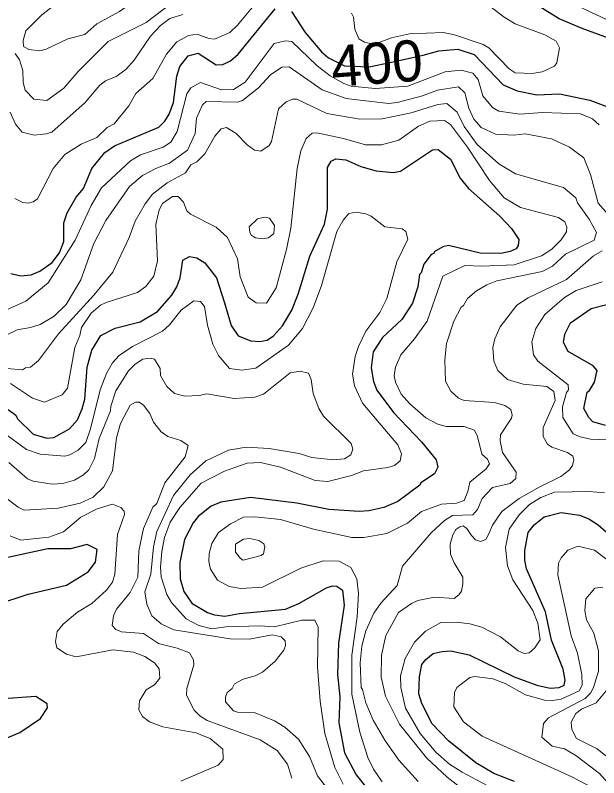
# Model space of a CAD drawing. Extents: x 673.3 to 698.5, y 6984.3 to 7012.3.
# Drawn here: x 689.47 to 690.605, y 7008.741 to 7010.225 of the extents above; entities that cross this region are included whole.
import ezdxf
from ezdxf.enums import TextEntityAlignment as Align

# ---------------------------------------------------------------- set-up
doc = ezdxf.new("R2010")
doc.units = 0
doc.header["$LTSCALE"] = 0.032
doc.layers.add('1', color=7, linetype='Continuous', lineweight=25)
doc.layers.add('2', color=7, linetype='Continuous', lineweight=13)
doc.layers.add('61', color=7, linetype='Continuous')

msp = doc.modelspace()

# ---------------------------------------------------------------- linework, layer by layer
at = {"layer": '1'}
for points in [[(689.4613, 7009.7223), (689.4809, 7009.7181), (689.5007, 7009.7195), (689.5176, 7009.727), (689.5418, 7009.7441), (689.5561, 7009.7624), (689.5643, 7009.785), (689.5644, 7009.8208), (689.5712, 7009.8403), (689.5883, 7009.8709), (689.6028, 7009.8882), (689.6193, 7009.9267), (689.6441, 7009.9578), (689.6633, 7009.9708), (689.7493, 7010.0071), (689.7609, 7010.0187), (689.7696, 7010.0328), (689.7779, 7010.055), (689.7844, 7010.1069), (689.7901, 7010.1251), (689.8063, 7010.1461), (689.8257, 7010.1511), (689.861, 7010.1284), (689.874, 7010.1293), (689.8888, 7010.1362), (689.9038, 7010.1492), (689.9759, 7010.2374)], [(690.6487, 7010.1718), (690.573, 7010.1991), (690.5281, 7010.2182), (690.4876, 7010.2434)], [(690.0075, 7010.2325), (690.0341, 7010.1913), (690.0656, 7010.1542), (690.0795, 7010.1421), (690.1107, 7010.1268), (690.1584, 7010.1247), (690.2021, 7010.134), (690.2637, 7010.1474), (690.2941, 7010.1561), (690.3308, 7010.1593), (690.3626, 7010.1487), (690.4191, 7010.09), (690.4467, 7010.0783), (690.4851, 7010.0705), (690.529, 7010.0721), (690.5881, 7010.0597), (690.6328, 7010.0429)], [(689.9286, 7009.5915), (689.9459, 7009.5901), (689.96, 7009.5925), (689.9722, 7009.6011), (689.9898, 7009.6204), (690.0083, 7009.6509), (690.0207, 7009.6824), (690.0432, 7009.7564), (690.0717, 7009.8183), (690.0776, 7009.8475), (690.0772, 7009.929), (690.0844, 7009.9412), (690.0936, 7009.9458), (690.1134, 7009.9435), (690.1424, 7009.9306), (690.1724, 7009.9226), (690.2054, 7009.9191), (690.2196, 7009.9217), (690.2818, 7009.9633), (690.293, 7009.9636), (690.317, 7009.9451), (690.3354, 7009.9079), (690.352, 7009.8882), (690.4131, 7009.8343), (690.4356, 7009.8101), (690.4496, 7009.7887), (690.4482, 7009.7772), (690.4445, 7009.7707), (690.4328, 7009.765), (690.4147, 7009.7616), (690.3744, 7009.7621), (690.3132, 7009.7766), (690.3018, 7009.7746), (690.2848, 7009.7644), (690.2841, 7009.761), (690.2794, 7009.7592), (690.2649, 7009.7405), (690.2598, 7009.7234), (690.2568, 7009.7203), (690.2534, 7009.6961), (690.243, 7009.6646), (690.2223, 7009.633), (690.1848, 7009.5979), (690.1665, 7009.57), (690.1625, 7009.5384), (690.1668, 7009.5123), (690.1736, 7009.495), (690.2058, 7009.4515), (690.2606, 7009.3948), (690.2891, 7009.3599), (690.2925, 7009.345), (690.2858, 7009.3326), (690.2594, 7009.3148), (690.2571, 7009.3104), (690.2141, 7009.2786), (690.1874, 7009.2669), (690.1581, 7009.2603), (690.1389, 7009.2587), (690.0801, 7009.2627), (690.0177, 7009.2751), (689.928, 7009.2863), (689.8697, 7009.2771), (689.8513, 7009.2692), (689.8257, 7009.2494), (689.8159, 7009.2369), (689.7996, 7009.2045), (689.7902, 7009.1599), (689.791, 7009.128), (689.7981, 7009.1034), (689.8138, 7009.0804), (689.8441, 7009.0626), (689.8579, 7009.0576), (689.8777, 7009.0552), (689.9062, 7009.0601), (689.9958, 7009.0688), (690.0216, 7009.0799), (690.0758, 7009.1106), (690.0871, 7009.1143), (690.0957, 7009.1137), (690.1068, 7009.1061), (690.11, 7009.0763), (690.0987, 7009.0026), (690.0972, 7008.9419), (690.1012, 7008.8983), (690.0998, 7008.8476), (690.1103, 7008.7892), (690.1335, 7008.746), (690.1641, 7008.7071)], [(689.4565, 7009.4576), (689.4711, 7009.4464), (689.4746, 7009.4397), (689.5049, 7009.4095), (689.5316, 7009.402), (689.5451, 7009.403), (689.5754, 7009.4202), (689.5914, 7009.4372), (689.6005, 7009.4586), (689.6051, 7009.4778), (689.6101, 7009.5401), (689.619, 7009.5728), (689.6366, 7009.6016), (689.6643, 7009.616), (689.713, 7009.6281), (689.7466, 7009.6483), (689.7746, 7009.6804), (689.7843, 7009.6965), (689.791, 7009.7141), (689.7959, 7009.7485), (689.8089, 7009.7552), (689.8236, 7009.7529), (689.8387, 7009.7434), (689.8614, 7009.7137), (689.8773, 7009.6655), (689.8899, 7009.6212), (689.904, 7009.6009), (689.9286, 7009.5915)], [(690.6186, 7009.4263), (690.5938, 7009.4339), (690.5861, 7009.4417), (690.5764, 7009.4598), (690.5826, 7009.4912), (690.5873, 7009.4948), (690.5969, 7009.5105), (690.602, 7009.5336), (690.5947, 7009.5428), (690.5457, 7009.5708), (690.537, 7009.5879), (690.5395, 7009.6042), (690.5504, 7009.6262), (690.5907, 7009.6544), (690.6436, 7009.6676)], [(690.4411, 7008.7333), (690.4011, 7008.7491), (690.3661, 7008.7697), (690.3127, 7008.8126), (690.2809, 7008.8459), (690.2612, 7008.8849), (690.2552, 7008.9042), (690.2567, 7008.9374), (690.2609, 7008.9613), (690.2687, 7008.9708), (690.2834, 7008.9823), (690.3005, 7008.9867), (690.3173, 7008.9874), (690.3531, 7008.9799), (690.4405, 7008.9371), (690.4851, 7008.9211), (690.5105, 7008.915), (690.528, 7008.9165), (690.5377, 7008.921), (690.54, 7008.9303), (690.5362, 7008.9521), (690.5136, 7009.0087), (690.5018, 7009.0634), (690.4645, 7009.1472), (690.4613, 7009.1644), (690.4613, 7009.1828), (690.4677, 7009.2179), (690.4797, 7009.2331), (690.4992, 7009.2486), (690.532, 7009.2569), (690.5681, 7009.2519), (690.5861, 7009.2446), (690.6039, 7009.2332), (690.6201, 7009.2185)], [(689.4318, 7009.077), (689.4948, 7009.0982), (689.5697, 7009.1157), (689.6121, 7009.1417), (689.6262, 7009.1601), (689.6296, 7009.1852), (689.6098, 7009.1949), (689.5778, 7009.1862), (689.5333, 7009.1861), (689.4405, 7009.1659)], [(689.4212, 7008.8049), (689.4786, 7008.8288), (689.5191, 7008.8558), (689.5327, 7008.8767), (689.5319, 7008.8845), (689.5101, 7008.8985), (689.4372, 7008.8938)]]:
    msp.add_lwpolyline(points, dxfattribs=at)
at = {"layer": '2'}
for points in [[(689.721, 7010.2668), (689.7563, 7010.2997), (689.768, 7010.3164), (689.7682, 7010.3393), (689.762, 7010.3482), (689.7377, 7010.3483), (689.7191, 7010.3407), (689.6715, 7010.3104), (689.6002, 7010.2772), (689.551, 7010.249), (689.5209, 7010.2255), (689.4905, 7010.1951), (689.4856, 7010.1762), (689.4863, 7010.1644), (689.4964, 7010.1585), (689.5179, 7010.1562), (689.5299, 7010.1591), (689.572, 7010.1792), (689.6054, 7010.1874), (689.6288, 7010.2083), (689.6725, 7010.2322)], [(689.941, 7009.8287), (689.9549, 7009.8319), (689.9646, 7009.83), (689.9741, 7009.8156), (689.9732, 7009.8002), (689.9627, 7009.7921), (689.9514, 7009.7896), (689.9376, 7009.792), (689.9293, 7009.7971), (689.9261, 7009.8029), (689.9254, 7009.8133)], [(689.9438, 7009.2024), (689.9267, 7009.2064), (689.9143, 7009.2049), (689.8988, 7009.1954), (689.8986, 7009.1796), (689.9083, 7009.1672), (689.9136, 7009.1642), (689.9484, 7009.1735), (689.9529, 7009.1766), (689.9553, 7009.1904), (689.9536, 7009.1959)]]:
    msp.add_lwpolyline(points, close=True, dxfattribs=at)
for points in [[(689.4699, 7010.1505), (689.4782, 7010.1381), (689.4846, 7010.1175), (689.4855, 7010.0944), (689.4892, 7010.0795), (689.5062, 7010.0615), (689.5316, 7010.0592), (689.5642, 7010.0832), (689.5927, 7010.1158), (689.651, 7010.174), (689.7244, 7010.2111), (689.7868, 7010.2588)], [(689.9416, 7010.2529), (689.9025, 7010.2057), (689.8872, 7010.1915), (689.8577, 7010.1789), (689.8465, 7010.18), (689.8238, 7010.1885), (689.807, 7010.186), (689.7845, 7010.1732), (689.7642, 7010.1494), (689.7378, 7010.1021), (689.7048, 7010.0731), (689.6911, 7010.049), (689.6624, 7010.0139), (689.6488, 7010.0067), (689.6288, 7009.9875), (689.5985, 7009.9743), (689.5667, 7009.9538), (689.5435, 7009.9267), (689.5131, 7009.8678), (689.5047, 7009.8622), (689.4948, 7009.8596), (689.4846, 7009.8605)], [(690.6311, 7010.2116), (690.525, 7010.2626)], [(690.3933, 7010.2427), (690.4211, 7010.2216), (690.4429, 7010.2087), (690.5005, 7010.1872), (690.5222, 7010.1746), (690.5286, 7010.1617), (690.5238, 7010.1327), (690.519, 7010.1262), (690.4951, 7010.1151), (690.4756, 7010.1121), (690.4427, 7010.1129), (690.4309, 7010.121), (690.3917, 7010.1619), (690.3803, 7010.1684), (690.3249, 7010.187), (690.3029, 7010.1918), (690.237, 7010.1888), (690.2019, 7010.1815), (690.1795, 7010.173), (690.1612, 7010.17), (690.1494, 7010.1728), (690.1384, 7010.1794), (690.131, 7010.1981), (690.1279, 7010.2215), (690.124, 7010.2293)], [(689.4599, 7010.0366), (689.4705, 7010.0133), (689.4832, 7009.9973), (689.5069, 7009.9916), (689.5303, 7009.994), (689.5414, 7009.9977), (689.6058, 7010.0556), (689.6347, 7010.0892), (689.6458, 7010.0972), (689.6666, 7010.106), (689.685, 7010.1193), (689.7015, 7010.1376), (689.7331, 7010.1846), (689.7524, 7010.2055), (689.7708, 7010.2187), (689.7959, 7010.2268)], [(689.4324, 7009.6423), (689.4906, 7009.6687), (689.534, 7009.7044), (689.5866, 7009.7872), (689.6176, 7009.855), (689.6381, 7009.8892), (689.6943, 7009.942), (689.7137, 7009.9536), (689.758, 7009.9686), (689.773, 7009.978), (689.7847, 7009.9987), (689.8037, 7010.0723), (689.8119, 7010.0842), (689.8303, 7010.0942), (689.8711, 7010.0802), (689.8945, 7010.0808), (689.9176, 7010.0947), (689.9735, 7010.1699), (689.9961, 7010.1755), (690.0084, 7010.1739), (690.0575, 7010.1265), (690.083, 7010.1071), (690.109, 7010.0922), (690.1234, 7010.0872)], [(689.4212, 7009.5875), (689.4736, 7009.6129), (689.4997, 7009.617), (689.5183, 7009.6232), (689.5454, 7009.6394), (689.5692, 7009.6623), (689.5974, 7009.7103), (689.6229, 7009.7808), (689.6461, 7009.8257), (689.6924, 7009.8919), (689.7176, 7009.9133), (689.7435, 7009.9271), (689.77, 7009.9371), (689.8051, 7009.9628), (689.8201, 7009.9948), (689.8228, 7010.0248), (689.8345, 7010.0506), (689.8412, 7010.0572), (689.9031, 7010.0559), (689.9122, 7010.0595), (689.9434, 7010.084), (689.9666, 7010.1094), (689.9889, 7010.1242), (690.0028, 7010.1249), (690.0669, 7010.08), (690.1137, 7010.0631), (690.1962, 7010.0535), (690.2131, 7010.0551), (690.2623, 7010.0682), (690.2917, 7010.0794), (690.3321, 7010.0859), (690.3448, 7010.0743), (690.3524, 7010.0444), (690.3622, 7010.0228), (690.3762, 7010.0064), (690.4044, 7009.9938), (690.44, 7009.9915), (690.4618, 7009.9946), (690.5135, 7009.9843), (690.5481, 7009.9684), (690.5761, 7009.9473), (690.5895, 7009.9151), (690.604, 7009.8591), (690.6438, 7009.8146)], [(690.1234, 7010.0872), (690.1704, 7010.0827), (690.2339, 7010.0869), (690.3064, 7010.1153), (690.3373, 7010.1185), (690.3605, 7010.1123), (690.3705, 7010.1), (690.38, 7010.0686), (690.3983, 7010.0455), (690.4106, 7010.0386), (690.4519, 7010.0323), (690.4958, 7010.0356), (690.5695, 7010.033), (690.5933, 7010.0237), (690.6063, 7010.0116)], [(689.4538, 7009.5371), (689.4838, 7009.5345), (689.4897, 7009.5387), (689.4994, 7009.5397), (689.5155, 7009.5532), (689.5543, 7009.605), (689.6229, 7009.6802), (689.6599, 7009.725), (689.6914, 7009.7927), (689.7031, 7009.8241), (689.7225, 7009.858), (689.7372, 7009.8767), (689.7656, 7009.8987), (689.801, 7009.9186), (689.8113, 7009.9337), (689.823, 7009.9397), (689.8391, 7009.9557), (689.8584, 7009.9897), (689.8706, 7010.0043), (689.8811, 7010.0066), (689.8995, 7009.9948), (689.921, 7009.973), (689.9354, 7009.9628), (689.9477, 7009.9606), (689.9637, 7009.9715), (689.9685, 7009.9796), (689.9824, 7010.0428), (689.997, 7010.0566), (690.0092, 7010.0615), (690.0181, 7010.0615), (690.0765, 7010.0337), (690.1405, 7010.0226), (690.1837, 7010.0233), (690.2405, 7010.0354), (690.2924, 7010.0517), (690.3094, 7010.0534), (690.3296, 7010.0368), (690.3433, 7010.0088), (690.3687, 7009.9734), (690.4108, 7009.9356), (690.443, 7009.9164), (690.537, 7009.8896), (690.5605, 7009.87), (690.5642, 7009.8601), (690.5867, 7009.8284), (690.6011, 7009.802), (690.5964, 7009.7874), (690.5403, 7009.7603), (690.5155, 7009.7365), (690.4951, 7009.7263), (690.4071, 7009.7078), (690.3876, 7009.7002), (690.3675, 7009.6885), (690.3497, 7009.6739), (690.342, 7009.6599), (690.3375, 7009.6567), (690.3233, 7009.6293), (690.3089, 7009.5863), (690.3057, 7009.5544), (690.3073, 7009.5127), (690.3177, 7009.4934), (690.3325, 7009.4794), (690.3437, 7009.4749), (690.4023, 7009.471), (690.4226, 7009.4655), (690.4342, 7009.4579), (690.4366, 7009.4466), (690.4353, 7009.4407), (690.414, 7009.408)], [(689.886, 7009.1128), (689.8632, 7009.1253), (689.85, 7009.1468), (689.8467, 7009.1619), (689.8471, 7009.1769), (689.8523, 7009.1966), (689.8652, 7009.218), (689.8887, 7009.2348), (689.914, 7009.2478), (689.9362, 7009.2488), (689.9862, 7009.2432), (690.0504, 7009.2246), (690.1246, 7009.2081), (690.1482, 7009.2081), (690.1931, 7009.2162), (690.2334, 7009.2363), (690.2606, 7009.2588), (690.2991, 7009.2732), (690.3287, 7009.2749), (690.3433, 7009.2802), (690.3504, 7009.2977), (690.3544, 7009.3162), (690.386, 7009.3423), (690.3925, 7009.3521), (690.3885, 7009.3611), (690.3778, 7009.3708), (690.3691, 7009.4052), (690.3632, 7009.4175), (690.3431, 7009.4247), (690.3083, 7009.4248), (690.2925, 7009.429), (690.2689, 7009.4413), (690.2375, 7009.4684), (690.2208, 7009.4877), (690.2098, 7009.5105), (690.207, 7009.5231), (690.2095, 7009.5402), (690.2205, 7009.5638), (690.2471, 7009.5952), (690.2714, 7009.6298), (690.302, 7009.7174), (690.3447, 7009.7382), (690.3779, 7009.7367), (690.4405, 7009.739), (690.4939, 7009.7567), (690.5139, 7009.7699), (690.5322, 7009.7882), (690.5425, 7009.8035), (690.5433, 7009.8126), (690.5392, 7009.8227), (690.5268, 7009.8316), (690.4528, 7009.8512), (690.421, 7009.8696), (690.3929, 7009.9034), (690.3498, 7009.9685), (690.3169, 7010.0127), (690.305, 7010.0201), (690.2766, 7010.0193), (690.2545, 7010.0091), (690.2165, 7009.9819), (690.1824, 7009.9726), (690.1512, 7009.9727), (690.1088, 7009.985), (690.0567, 7009.9964), (690.0478, 7009.9957), (690.0357, 7009.9855), (690.0255, 7009.9609), (690.0182, 7009.927), (690.0059, 7009.8105), (689.9979, 7009.769), (689.9779, 7009.6945), (689.9586, 7009.6647), (689.9387, 7009.6654), (689.9229, 7009.6766), (689.9075, 7009.7157), (689.9022, 7009.7511), (689.8829, 7009.7928), (689.8609, 7009.8124), (689.811, 7009.8381), (689.8039, 7009.8444), (689.7974, 7009.8612), (689.7868, 7009.8721), (689.7758, 7009.8726), (689.7568, 7009.8587), (689.7502, 7009.8462), (689.7437, 7009.8178), (689.7469, 7009.747), (689.7399, 7009.7169), (689.7238, 7009.6972), (689.7081, 7009.6856), (689.6466, 7009.666), (689.636, 7009.6606), (689.6178, 7009.6449), (689.5988, 7009.6172), (689.5954, 7009.6018), (689.5858, 7009.5784), (689.5719, 7009.4993), (689.5613, 7009.486), (689.5271, 7009.472), (689.5038, 7009.4794)], [(689.4846, 7009.8605), (689.469, 7009.8682)], [(689.4455, 7009.4132), (689.4918, 7009.3796), (689.5183, 7009.3707), (689.5664, 7009.3669), (689.5765, 7009.3696), (689.5923, 7009.3785), (689.6073, 7009.3935), (689.6167, 7009.4201), (689.6349, 7009.4956), (689.6478, 7009.5279), (689.6591, 7009.5482), (689.6724, 7009.5627), (689.6981, 7009.5802), (689.7565, 7009.6102), (689.7701, 7009.6223), (689.793, 7009.6508), (689.8173, 7009.669), (689.8307, 7009.6681), (689.838, 7009.6579), (689.8442, 7009.6218), (689.8543, 7009.5846), (689.8655, 7009.5629), (689.8871, 7009.5373), (689.9108, 7009.5339), (689.9378, 7009.5381), (690.0014, 7009.5831), (690.0287, 7009.6154), (690.0497, 7009.6558), (690.0658, 7009.6991), (690.0956, 7009.8039), (690.1079, 7009.8261), (690.119, 7009.839), (690.133, 7009.8417), (690.1522, 7009.8385), (690.1624, 7009.8342), (690.1891, 7009.8135), (690.223, 7009.8095), (690.2297, 7009.804), (690.2339, 7009.7891), (690.2127, 7009.7454)], [(690.6118, 7009.7667), (690.5953, 7009.7568), (690.5423, 7009.7109), (690.4682, 7009.6753), (690.4456, 7009.6607), (690.4133, 7009.6188), (690.4029, 7009.5951), (690.3993, 7009.5784), (690.4009, 7009.5518)], [(690.2127, 7009.7454), (690.1931, 7009.6737), (690.1793, 7009.6463), (690.1522, 7009.6099), (690.1376, 7009.5805), (690.1311, 7009.5606), (690.1264, 7009.5267), (690.1298, 7009.5039), (690.1453, 7009.4701), (690.2144, 7009.3891), (690.2217, 7009.3711), (690.2192, 7009.3574), (690.2076, 7009.3488), (690.1946, 7009.3444), (690.1477, 7009.3383), (690.1245, 7009.3291), (690.0782, 7009.3173), (690.0534, 7009.3196), (689.9862, 7009.345), (689.9471, 7009.3547), (689.921, 7009.353), (689.8771, 7009.3374), (689.8315, 7009.314), (689.79, 7009.2665), (689.7715, 7009.2385), (689.7604, 7009.2081), (689.7551, 7009.181), (689.7526, 7009.1504), (689.7539, 7009.1316), (689.765, 7009.0971), (689.7743, 7009.0815), (689.8023, 7009.0502), (689.827, 7009.037), (689.8526, 7009.0306), (689.8799, 7009.0346), (689.9463, 7009.0363), (689.9743, 7009.0347), (690.0274, 7009.0477), (690.053, 7009.0475), (690.0596, 7009.0335), (690.058, 7008.9563), (690.063, 7008.8899), (690.0723, 7008.8267), (690.092, 7008.7608), (690.1081, 7008.7279)], [(690.6118, 7009.7064), (690.5613, 7009.6893), (690.5385, 7009.6755), (690.5002, 7009.6426), (690.4831, 7009.6152), (690.4751, 7009.5896), (690.478, 7009.5642), (690.4867, 7009.5516), (690.5457, 7009.5053), (690.5465, 7009.4962), (690.5425, 7009.4904), (690.5345, 7009.4626), (690.5353, 7009.4422), (690.5555, 7009.4103), (690.5688, 7009.4041), (690.5892, 7009.3999), (690.6416, 7009.3979)], [(689.888, 7009.0111), (689.7785, 7009.0288), (689.754, 7009.0406), (689.7356, 7009.056), (689.7259, 7009.0788), (689.7219, 7009.1026), (689.734, 7009.137), (689.7388, 7009.19), (689.7454, 7009.2198), (689.7781, 7009.2903), (689.8101, 7009.3307), (689.8411, 7009.3574), (689.8848, 7009.3786), (689.919, 7009.384), (689.9639, 7009.3815), (690.0225, 7009.3717), (690.0469, 7009.3644), (690.0884, 7009.3599), (690.1109, 7009.3618), (690.1228, 7009.3694), (690.1271, 7009.3804), (690.1236, 7009.3911), (690.0699, 7009.4445), (690.0606, 7009.4596), (690.0498, 7009.4885), (690.0459, 7009.5157), (690.0406, 7009.5282), (690.0241, 7009.5322), (690.0046, 7009.529), (689.9531, 7009.4876), (689.9362, 7009.4818), (689.8962, 7009.4788), (689.843, 7009.4883), (689.8275, 7009.4848), (689.8001, 7009.4834), (689.7796, 7009.4889), (689.7648, 7009.5021), (689.7529, 7009.5235), (689.7518, 7009.5376), (689.7411, 7009.5557), (689.7323, 7009.5574), (689.7179, 7009.5558), (689.7033, 7009.5457), (689.6903, 7009.5327), (689.666, 7009.4941), (689.6559, 7009.4644), (689.6555, 7009.4552), (689.6333, 7009.4013), (689.624, 7009.3624), (689.613, 7009.3401), (689.6026, 7009.3301), (689.5851, 7009.3202), (689.5624, 7009.3136), (689.5418, 7009.3123), (689.5049, 7009.3179), (689.4935, 7009.3225), (689.4575, 7009.3547)], [(690.4009, 7009.5518), (690.4091, 7009.5333), (690.428, 7009.5159), (690.4581, 7009.507), (690.504, 7009.5021), (690.5176, 7009.4928), (690.5205, 7009.4749), (690.4971, 7009.4224), (690.497, 7009.4047), (690.5057, 7009.39), (690.5137, 7009.3843), (690.5444, 7009.3737), (690.5548, 7009.3668), (690.5565, 7009.3595), (690.554, 7009.3485), (690.5483, 7009.3401), (690.5315, 7009.3272), (690.4896, 7009.3066), (690.4506, 7009.2846), (690.417, 7009.2592), (690.3984, 7009.2323), (690.3912, 7009.2156), (690.3853, 7009.2042), (690.3751, 7009.2007), (690.3654, 7009.2041), (690.3576, 7009.2121), (690.3485, 7009.2256), (690.3414, 7009.2308), (690.3352, 7009.2293), (690.3271, 7009.2238), (690.3211, 7009.2137), (690.3163, 7009.1955), (690.3171, 7009.1756), (690.324, 7009.1589), (690.3405, 7009.1309), (690.3406, 7009.1179), (690.338, 7009.1041), (690.3328, 7009.0965), (690.3241, 7009.0893), (690.2855, 7009.0923), (690.253, 7009.0855), (690.2407, 7009.0801), (690.2158, 7009.0621), (690.1911, 7009.0176), (690.1825, 7008.9791), (690.1819, 7008.9362), (690.1903, 7008.8993), (690.2175, 7008.8452), (690.2703, 7008.7796), (690.3103, 7008.7417), (690.3596, 7008.7037)], [(689.5038, 7009.4794), (689.4606, 7009.5083)], [(689.4544, 7009.2839), (689.4757, 7009.2676), (689.4876, 7009.2619), (689.5534, 7009.2652), (689.5962, 7009.2754), (689.6214, 7009.2871), (689.6421, 7009.3069), (689.6589, 7009.3379), (689.6673, 7009.4025), (689.675, 7009.4306), (689.6933, 7009.4662), (689.7038, 7009.4718), (689.7112, 7009.4718), (689.7195, 7009.466), (689.7318, 7009.4497), (689.739, 7009.4327), (689.7538, 7009.4138), (689.7667, 7009.405), (689.7923, 7009.3971), (689.8063, 7009.3878), (689.8009, 7009.3653), (689.7609, 7009.3151), (689.7453, 7009.2744), (689.7374, 7009.2676), (689.7196, 7009.2261), (689.7103, 7009.1823), (689.7087, 7009.1313), (689.6935, 7009.1011), (689.667, 7009.0686), (689.6612, 7009.0557), (689.6587, 7009.0372), (689.6657, 7009.029), (689.677, 7009.0249), (689.7193, 7009.0216), (689.7484, 7009.0018), (689.7847, 7008.993), (689.8088, 7008.984), (689.8169, 7008.9702), (689.8176, 7008.9603), (689.8039, 7008.9146), (689.8032, 7008.9012), (689.8179, 7008.8723), (689.8288, 7008.8609), (689.8433, 7008.852), (689.9468, 7008.8142), (689.9794, 7008.7939), (689.9995, 7008.767), (690.008, 7008.7401)], [(690.414, 7009.408), (690.4132, 7009.3964), (690.4183, 7009.3736), (690.4447, 7009.3358), (690.444, 7009.3232), (690.4331, 7009.3132), (690.3983, 7009.3056), (690.3782, 7009.2844), (690.3695, 7009.2626), (690.3603, 7009.2523), (690.3208, 7009.2512), (690.3054, 7009.2415), (690.2791, 7009.2174), (690.2233, 7009.1524), (690.2129, 7009.1146), (690.1816, 7009.0806), (690.1678, 7009.0612), (690.1524, 7009.0267), (690.1445, 7008.9969), (690.1412, 7008.9644), (690.1428, 7008.916), (690.1459, 7008.9123), (690.1522, 7008.8867), (690.1665, 7008.8526), (690.1892, 7008.8139), (690.2162, 7008.7746), (690.2539, 7008.733)], [(690.6164, 7009.2952), (690.5864, 7009.2977), (690.519, 7009.2968), (690.4929, 7009.2862), (690.4704, 7009.2726), (690.4506, 7009.2528), (690.4311, 7009.2243), (690.4237, 7009.1889), (690.4276, 7009.1534), (690.4379, 7009.126), (690.4768, 7009.0661), (690.4869, 7009.0416), (690.4912, 7009.0089), (690.4809, 7008.9934), (690.4697, 7008.984), (690.4601, 7008.9827), (690.4485, 7008.9878), (690.4142, 7009.0149), (690.3776, 7009.0337), (690.3545, 7009.0403), (690.3284, 7009.0436), (690.2978, 7009.0427), (690.2684, 7009.0258), (690.2471, 7009.0046), (690.2287, 7008.9728), (690.2193, 7008.9393), (690.22, 7008.9161), (690.2295, 7008.8758), (690.2577, 7008.8268), (690.2886, 7008.7902), (690.3148, 7008.7673), (690.3395, 7008.7514), (690.4268, 7008.7046)], [(689.792, 7008.7338), (689.865, 7008.7648), (689.8748, 7008.7759), (689.8739, 7008.7965), (689.8495, 7008.8171), (689.8216, 7008.8278), (689.7573, 7008.8398), (689.7309, 7008.8496), (689.7174, 7008.8597), (689.7104, 7008.8727), (689.7119, 7008.8902), (689.7244, 7008.9118), (689.7408, 7008.9218), (689.751, 7008.9347), (689.7499, 7008.9528), (689.7412, 7008.9645), (689.722, 7008.9767), (689.6999, 7008.9849), (689.6597, 7008.9899), (689.5885, 7008.976), (689.5696, 7008.9815), (689.5507, 7008.9935), (689.5484, 7009.006), (689.5515, 7009.0253), (689.5629, 7009.0395), (689.5912, 7009.0629), (689.6191, 7009.0801), (689.6474, 7009.1061), (689.6592, 7009.1215), (689.6639, 7009.137), (689.6687, 7009.2143), (689.6825, 7009.2531), (689.6817, 7009.2595), (689.6756, 7009.2668), (689.6591, 7009.2733), (689.6295, 7009.2641), (689.5979, 7009.2482), (689.5636, 7009.2197), (689.5355, 7009.209), (689.4809, 7009.2034), (689.4602, 7009.2116)], [(690.5963, 7008.7195), (690.5529, 7008.7424), (690.3787, 7008.8217), (690.3421, 7008.8492), (690.3234, 7008.8785), (690.3248, 7008.9066), (690.329, 7008.9161), (690.3544, 7008.9359), (690.3639, 7008.9377), (690.3991, 7008.9334), (690.423, 7008.9238), (690.4625, 7008.9023), (690.4996, 7008.8918), (690.5156, 7008.8909), (690.5324, 7008.8938), (690.5671, 7008.9096), (690.5727, 7008.921), (690.5726, 7008.9417), (690.5638, 7008.983), (690.5514, 7009.0166), (690.5255, 7009.1357), (690.5268, 7009.1586), (690.5319, 7009.1688), (690.5449, 7009.1835), (690.5651, 7009.1917), (690.5972, 7009.1836), (690.6401, 7009.1515)], [(690.1839, 7008.7328), (690.167, 7008.7572), (690.1557, 7008.78), (690.1404, 7008.8296), (690.1248, 7008.9035), (690.1249, 7008.979), (690.1355, 7009.0537), (690.1379, 7009.0991), (690.1345, 7009.1282), (690.1232, 7009.1502), (690.1002, 7009.1625), (690.0688, 7009.1632), (690.0255, 7009.1486), (689.9511, 7009.1114), (689.9088, 7009.1088), (689.886, 7009.1128)], [(690.6131, 7009.1119), (690.5974, 7009.1095), (690.5801, 7009.0888), (690.5785, 7009.0661), (690.5815, 7009.0482), (690.5955, 7009.0224), (690.6045, 7008.9875), (690.6045, 7008.9482), (690.5951, 7008.916), (690.5892, 7008.9054), (690.5787, 7008.8952), (690.5077, 7008.8571), (690.4979, 7008.8462), (690.4946, 7008.8199), (690.5146, 7008.8018), (690.5384, 7008.7968), (690.5607, 7008.7842)], [(690.1117, 7008.6741), (690.0578, 7008.7444), (690.0426, 7008.7821), (690.0213, 7008.8157), (689.9943, 7008.8393), (689.9744, 7008.8512), (689.9365, 7008.8667), (689.9021, 7008.8685), (689.8946, 7008.8709), (689.8789, 7008.8884), (689.8789, 7008.8978), (689.8823, 7008.9068), (689.8919, 7008.9142), (689.8967, 7008.9237), (689.9133, 7008.9328), (689.9369, 7008.9389), (689.951, 7008.9459), (689.976, 7008.9673), (689.9923, 7008.9888), (689.9961, 7008.9982), (689.9953, 7009.0075), (689.9871, 7009.0151), (689.9701, 7009.0191), (689.9251, 7009.0102), (689.888, 7009.0111)], [(690.6189, 7008.7832), (690.602, 7008.7968), (690.5622, 7008.8167), (690.5529, 7008.8345), (690.5516, 7008.8486), (690.5608, 7008.8654), (690.572, 7008.8741), (690.6004, 7008.8864), (690.6197, 7008.91)], [(690.5607, 7008.7842), (690.6067, 7008.749), (690.6354, 7008.7168)]]:
    msp.add_lwpolyline(points, dxfattribs=at)

# ---------------------------------------------------------------- texts
at = {"layer": '61'}
msp.add_text('400', height=0.08, rotation=4.185, dxfattribs=at).set_placement((690.1763, 7010.092), align=Align.CENTER)

doc.saveas('drawing.dxf')
